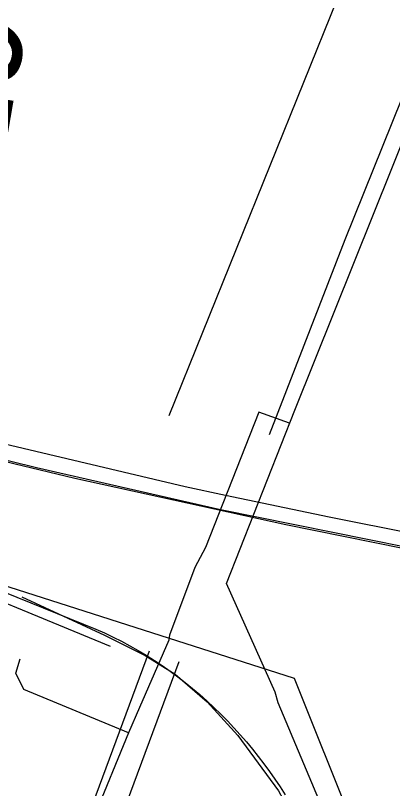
# Model space of a CAD drawing. Extents: x 3567028 to 3605064, y 510945 to 536587.
# Drawn here: x 3591782 to 3592142, y 520355 to 521093 of the extents above; entities that cross this region are included whole.
import ezdxf

# ---------------------------------------------------------------- set-up
doc = ezdxf.new("R2010")
doc.units = 0
for name, color, linetype in [('V-RAIL-TRAK', 7, 'Continuous'), ('V-ROAD-CNTR', 7, 'Continuous'), ('V-SITE-OTLN', 7, 'Continuous'), ('V-SURV-IDEN', 7, 'Continuous'), ('V-UTIL-LINE', 7, 'Continuous')]:
    doc.layers.add(name, color=color, linetype=linetype)

msp = doc.modelspace()

# ---------------------------------------------------------------- linework, layer by layer
at = {"layer": 'V-RAIL-TRAK'}
for points in [[(3589514.31, 521317.29), (3589701.29, 521263.48), (3589986.24, 521182.19), (3590297.5, 521091.93), (3590496.23, 521035.31), (3590796.29, 520948.98), (3591061.08, 520873.3), (3591374.58, 520784.72), (3591658.41, 520710.71), (3591943.92, 520643.42), (3591982.55, 520635.01), (3592081.64, 520614.26), (3592324.6, 520566.02)], [(3592693.11, 520501.7), (3592602.97, 520509.57), (3592577.77, 520511.26), (3592538.58, 520513.51), (3592506.11, 520518.01), (3592437.25, 520528.11), (3592380.15, 520539.89), (3592265.38, 520561.2), (3592040.33, 520606.64), (3591838.79, 520650.94), (3591780.57, 520664.96), (3591554.4, 520721.59), (3591400.45, 520763.08), (3591277.85, 520796.16), (3591095.35, 520848.3), (3590897.18, 520905.48), (3590670.9, 520970.92), (3590666.53, 520972.19), (3590533.3, 521010.87), (3590499.15, 521020.96), (3590466.12, 521032.17), (3590436.45, 521042.82), (3590403.42, 521056.27), (3590297.5, 521091.93)], [(3591695.86, 520573.05), (3591858.74, 520507.26), (3591867.02, 520503.57), (3591875.21, 520499.67), (3591883.3, 520495.59), (3591891.3, 520491.32), (3591899.2, 520486.86), (3591906.98, 520482.21), (3591914.66, 520477.39), (3591922.22, 520472.38), (3591929.66, 520467.2), (3591936.97, 520461.84), (3591944.16, 520456.31), (3591951.22, 520450.61), (3591958.14, 520444.76), (3591964.92, 520438.73), (3591971.55, 520432.55), (3591978.04, 520426.22), (3591984.38, 520419.73), (3591990.56, 520413.1), (3591996.58, 520406.32), (3592002.49, 520399.6), (3592008.25, 520392.75), (3592013.85, 520385.78), (3592019.3, 520378.67), (3592024.58, 520371.45), (3592029.7, 520364.11), (3592034.65, 520356.66), (3592039.44, 520349.1)]]:
    msp.add_lwpolyline(points, dxfattribs=at)
at = {"layer": 'V-ROAD-CNTR'}
for points in [[(3592470.93, 521812.9), (3592418.81, 521680.79), (3592333.07, 521472.55), (3592222.67, 521191.53), (3592096.58, 520878.61), (3592024.29, 520692.75)], [(3590353.46, 521081.19), (3590466.23, 521035.03), (3590587.5, 520995.23), (3590897.54, 520907.91), (3591238.19, 520806.44), (3591521.66, 520730.44), (3591802.21, 520661.55), (3591977.81, 520621.47), (3592296.32, 520557.13), (3592462.41, 520527.1), (3592550.08, 520517.25), (3592685.26, 520509.04)], [(3591787.96, 520538.09), (3591867.09, 520501.54), (3591905.78, 520482.19), (3591934.47, 520464.27), (3591965, 520437.7), (3591994.51, 520405.82), (3592033.17, 520352.91), (3592049.74, 520322.42), (3592075.57, 520263.38), (3592084.38, 520235.97), (3592090.7, 520191), (3592094.46, 520135.54), (3592093.09, 520092.32), (3592086.07, 520040.78), (3592068.9, 519978.41), (3592050.47, 519918.3), (3592019.54, 519843.11), (3591973.06, 519732.41)], [(3591909.76, 520486.33), (3591781.42, 520139.98), (3591605.38, 519721.04), (3591453.36, 519338.89), (3591407.54, 519235.57)], [(3591937.89, 520475.91), (3591816.5, 520148.3)]]:
    msp.add_lwpolyline(points, dxfattribs=at)
at = {"layer": 'V-SITE-OTLN'}
msp.add_lwpolyline([(3591497.94, 520326.24), (3591585.78, 520608.26), (3591695.86, 520573.05), (3592048.1, 520460.36), (3592162.14, 520176.16)], dxfattribs=at)
at = {"layer": 'V-UTIL-LINE'}
for points in [[(3592337.86, 521722.41), (3592216.27, 521424.77), (3592089.18, 521108.61), (3591928.43, 520710.84)], [(3592048.89, 519886.07), (3592097.68, 520025.98), (3592098.37, 520031.47), (3592114.86, 520087.71), (3592147.83, 520163.83), (3592032.75, 520436.92), (3592030.01, 520447.21), (3591983.43, 520550.82), (3592048.69, 520716.1), (3592198.45, 521088.49), (3592337.9, 521434.83), (3592438.68, 521684.55), (3592453.31, 521720.82), (3593097.29, 521457.71)], [(3592043.85, 520703.84), (3592014.36, 520714.15), (3592005.43, 520691.52), (3591963.52, 520585.22), (3591953.22, 520566.02), (3591929.17, 520501.55), (3591928.48, 520496.74), (3591900.32, 520432.28), (3591890.02, 520408.28), (3591789.89, 520449.49), (3591782.35, 520465.28), (3591786.48, 520478.99)], [(3591872.92, 520490.61), (3591684.32, 520568.23), (3591682.26, 520560.68)], [(3591890.02, 520408.28), (3591789.73, 520164.13), (3591788.35, 520157.27), (3591586.39, 519673.78), (3591587.76, 519665.54), (3591630.28, 519644.94), (3591644.7, 519674.43)]]:
    msp.add_lwpolyline(points, dxfattribs=at)

# ---------------------------------------------------------------- texts
at = {"layer": 'V-SURV-IDEN'}
msp.add_text('2980+19.9', height=100, rotation=80.29985, dxfattribs=at).set_placement((3591768.77, 520944.64))

doc.saveas('drawing.dxf')
